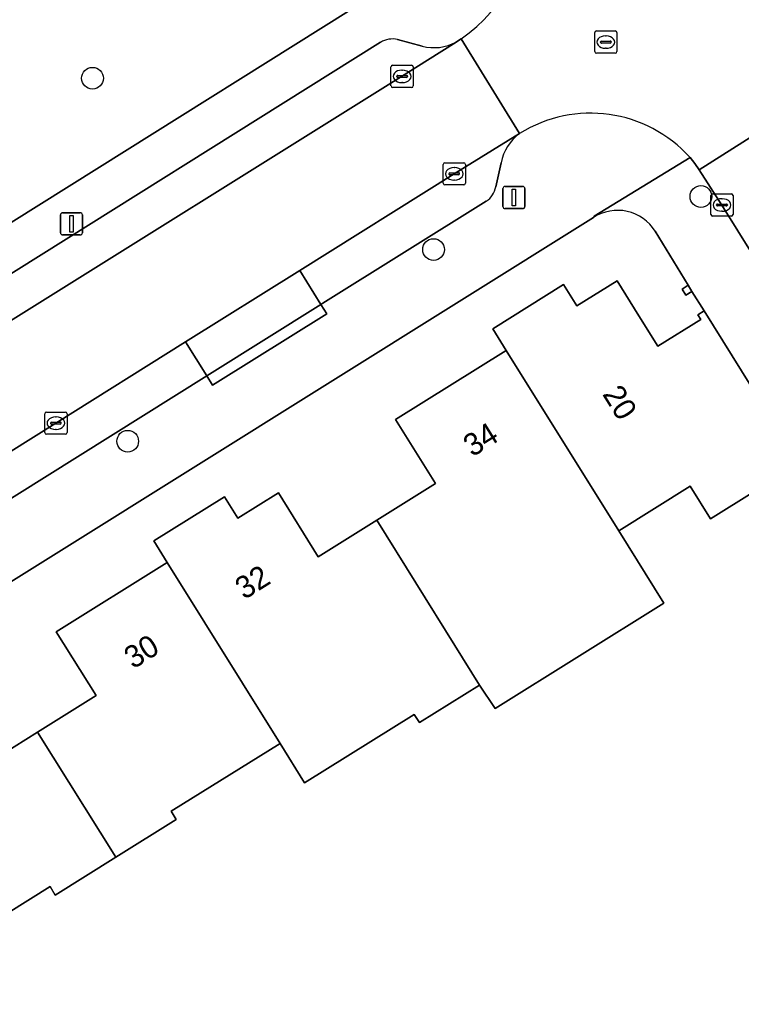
# Model space of a CAD drawing. Extents: x 158835 to 160077, y 386387 to 387778.
# Drawn here: x 159192.87 to 159225.35, y 386944.89 to 386989.47 of the extents above; entities that cross this region are included whole.
import ezdxf

# ---------------------------------------------------------------- set-up
doc = ezdxf.new("R2010")
doc.units = 0
for name, color, linetype in [('IMGEO_Boom', 7, 'Continuous'), ('IMGEO_Erf', 7, 'Continuous'), ('IMGEO_Groenvoorziening', 7, 'Continuous'), ('IMGEO_Kolk', 7, 'Continuous'), ('IMGEO_Lichtmast', 7, 'Continuous'), ('IMGEO_Pand', 7, 'Continuous'), ('IMGEO_Pand_nummerreeks', 7, 'Continuous'), ('IMGEO_Parkeervlak_open', 7, 'Continuous'), ('IMGEO_Rijbaan_lokaal_gesloten', 7, 'Continuous'), ('IMGEO_Rijbaan_lokaal_open', 7, 'Continuous'), ('IMGEO_Rioolput', 7, 'Continuous'), ('IMGEO_Voetpad_open', 7, 'Continuous')]:
    doc.layers.add(name, color=color, linetype=linetype)

msp = doc.modelspace()

# ---------------------------------------------------------------- linework, layer by layer
at = {"layer": 'IMGEO_Boom'}
for centre in [(159196.143, 386986.836), (159223.535, 386981.514), (159211.496, 386979.126), (159197.726, 386970.498)]:
    msp.add_circle(centre, 0.489, dxfattribs=at)
at = {"layer": 'IMGEO_Erf'}
for points in [[(159218.693, 386980.571), (159146.59, 386935.503)], [(159191.03, 386955.753), (159193.667, 386957.401), (159196.303, 386959.049), (159194.506, 386961.922), (159199.5, 386965.043), (159198.896, 386966.01), (159202.083, 386968.002), (159202.687, 386967.036), (159204.509, 386968.175), (159206.306, 386965.301), (159208.942, 386966.949), (159211.578, 386968.597), (159209.782, 386971.471), (159214.765, 386974.586), (159214.162, 386975.553), (159217.352, 386977.554), (159217.952, 386976.59), (159219.762, 386977.717), (159220.745, 386976.139), (159221.596, 386974.772), (159223.533, 386975.978), (159223.401, 386976.191), (159223.673, 386976.361), (159223.124, 386977.244), (159222.853, 386977.075), (159222.683, 386977.347), (159222.954, 386977.516), (159221.474, 386979.958)], [(159227.951, 386969.495), (159223.962, 386967.01), (159223.048, 386968.478), (159219.83, 386966.461), (159221.859, 386963.206), (159214.273, 386958.477), (159213.571, 386959.518), (159210.857, 386957.84), (159210.63, 386958.204), (159205.69, 386955.119), (159204.586, 386956.897), (159199.683, 386953.853), (159199.914, 386953.48), (159197.192, 386951.776), (159194.469, 386950.071), (159194.23, 386950.453), (159189.319, 386947.379)]]:
    msp.add_lwpolyline(points, dxfattribs=at)
msp.add_arc((159219.78, 386978.886), 2.005, 32.3244, 122.8144, dxfattribs=at)
at = {"layer": 'IMGEO_Groenvoorziening'}
msp.add_lwpolyline([(159188.5, 387015.039), (159186.664, 387014.954), (159186.637, 387014.948), (159183.711, 387004.977), (159186.276, 387002.514), (159185.499, 387000), (159185.417, 386999.733), (159185.119, 386998.764), (159184.685, 386997.031), (159184.369, 386995.273), (159184.17, 386993.498), (159184.092, 386991.713), (159184.133, 386989.927), (159184.295, 386988.147), (159184.575, 386986.383), (159184.968, 386984.664), (159188.722, 386978.002), (159215.379, 386994.706)], dxfattribs=at)
at = {"layer": 'IMGEO_Kolk'}
for p, q in [((159209.58, 386986.494), (159209.58, 386987.346)), ((159209.655, 386987.42), (159210.507, 386987.42)), ((159210.068, 386987.2), (159210.093, 386987.2)), ((159210.581, 386987.346), (159210.581, 386986.494)), ((159209.839, 386986.914), (159209.839, 386986.926)), ((159210.277, 386986.877), (159209.879, 386986.877)), ((159209.882, 386986.963), (159210.28, 386986.963)), ((159210.323, 386986.926), (159210.323, 386986.914)), ((159210.507, 386986.42), (159209.655, 386986.42)), ((159210.091, 386986.64), (159210.066, 386986.64)), ((159211.929, 386982.108), (159211.929, 386982.96)), ((159212.004, 386983.034), (159212.856, 386983.034)), ((159212.417, 386982.814), (159212.442, 386982.814)), ((159212.93, 386982.96), (159212.93, 386982.108)), ((159212.188, 386982.528), (159212.188, 386982.54)), ((159212.626, 386982.491), (159212.228, 386982.491)), ((159212.231, 386982.577), (159212.629, 386982.577)), ((159212.44, 386982.254), (159212.415, 386982.254)), ((159212.672, 386982.54), (159212.672, 386982.528)), ((159212.856, 386982.034), (159212.004, 386982.034)), ((159223.98, 386980.705), (159223.98, 386981.557)), ((159224.055, 386981.631), (159224.907, 386981.631)), ((159224.468, 386981.411), (159224.493, 386981.411)), ((159224.981, 386981.557), (159224.981, 386980.705)), ((159224.239, 386981.125), (159224.239, 386981.137)), ((159224.677, 386981.088), (159224.279, 386981.088)), ((159224.282, 386981.174), (159224.68, 386981.174)), ((159224.723, 386981.137), (159224.723, 386981.125)), ((159224.907, 386980.631), (159224.055, 386980.631)), ((159224.491, 386980.851), (159224.466, 386980.851)), ((159193.995, 386970.886), (159193.995, 386971.738)), ((159194.07, 386971.812), (159194.922, 386971.812)), ((159194.483, 386971.592), (159194.508, 386971.592)), ((159194.996, 386971.738), (159194.996, 386970.886)), ((159194.254, 386971.306), (159194.254, 386971.318)), ((159194.692, 386971.269), (159194.294, 386971.269)), ((159194.297, 386971.355), (159194.695, 386971.355)), ((159194.738, 386971.318), (159194.738, 386971.306)), ((159194.922, 386970.812), (159194.07, 386970.812)), ((159194.506, 386971.032), (159194.481, 386971.032))]:
    msp.add_line(p, q, dxfattribs=at)
for points in [[(159209.58, 386986.494), (159209.58, 386987.346)], [(159209.655, 386987.42), (159210.507, 386987.42)], [(159210.581, 386987.346), (159210.581, 386986.494)], [(159210.507, 386986.42), (159209.655, 386986.42)], [(159211.929, 386982.108), (159211.929, 386982.96)], [(159212.004, 386983.034), (159212.856, 386983.034)], [(159212.93, 386982.96), (159212.93, 386982.108)], [(159212.856, 386982.034), (159212.004, 386982.034)], [(159223.98, 386980.705), (159223.98, 386981.557)], [(159224.055, 386981.631), (159224.907, 386981.631)], [(159224.981, 386981.557), (159224.981, 386980.705)], [(159224.907, 386980.631), (159224.055, 386980.631)], [(159193.995, 386970.886), (159193.995, 386971.738)], [(159194.07, 386971.812), (159194.922, 386971.812)], [(159194.996, 386971.738), (159194.996, 386970.886)], [(159194.922, 386970.812), (159194.07, 386970.812)]]:
    msp.add_lwpolyline(points, dxfattribs=at)
for centre, radius, start, end in [((159209.657, 386987.344), 0.0765, 91.552, 178.448), ((159209.657, 386987.344), 0.0765, 91.552, 178.448), ((159210.505, 386987.344), 0.0765, 1.552, 88.448), ((159210.505, 386987.344), 0.0765, 1.552, 88.448), ((159209.879, 386986.923), 0.0403, 85.8775, 175.7526), ((159209.876, 386986.913), 0.0366, 178.938, 274.7102), ((159210.28, 386986.92), 0.043, 264.8664, 352.4533), ((159210.284, 386986.925), 0.0386, 1.7309, 96.639), ((159209.657, 386986.496), 0.0765, 181.552, 268.448), ((159209.657, 386986.496), 0.0765, 181.552, 268.448), ((159210.505, 386986.496), 0.0765, 271.552, 358.448), ((159210.505, 386986.496), 0.0765, 271.552, 358.448), ((159212.006, 386982.958), 0.0765, 91.552, 178.448), ((159212.006, 386982.958), 0.0765, 91.552, 178.448), ((159212.854, 386982.958), 0.0765, 1.552, 88.448), ((159212.854, 386982.958), 0.0765, 1.552, 88.448), ((159212.228, 386982.537), 0.0403, 85.8775, 175.7526), ((159212.225, 386982.527), 0.0366, 178.938, 274.7102), ((159212.629, 386982.534), 0.043, 264.8664, 352.4533), ((159212.633, 386982.539), 0.0386, 1.7309, 96.639), ((159212.006, 386982.11), 0.0765, 181.552, 268.448), ((159212.006, 386982.11), 0.0765, 181.552, 268.448), ((159212.854, 386982.11), 0.0765, 271.552, 358.448), ((159212.854, 386982.11), 0.0765, 271.552, 358.448), ((159224.057, 386981.555), 0.0765, 91.552, 178.448), ((159224.057, 386981.555), 0.0765, 91.552, 178.448), ((159224.905, 386981.555), 0.0765, 1.552, 88.448), ((159224.905, 386981.555), 0.0765, 1.552, 88.448), ((159224.279, 386981.134), 0.0403, 85.8775, 175.7526), ((159224.276, 386981.124), 0.0366, 178.938, 274.7102), ((159224.68, 386981.131), 0.043, 264.8664, 352.4533), ((159224.684, 386981.136), 0.0386, 1.7309, 96.639), ((159224.057, 386980.707), 0.0765, 181.552, 268.448), ((159224.057, 386980.707), 0.0765, 181.552, 268.448), ((159224.905, 386980.707), 0.0765, 271.552, 358.448), ((159224.905, 386980.707), 0.0765, 271.552, 358.448), ((159194.072, 386971.736), 0.0765, 91.552, 178.448), ((159194.072, 386971.736), 0.0765, 91.552, 178.448), ((159194.92, 386971.736), 0.0765, 1.552, 88.448), ((159194.92, 386971.736), 0.0765, 1.552, 88.448), ((159194.294, 386971.315), 0.0403, 85.8775, 175.7526), ((159194.291, 386971.305), 0.0366, 178.938, 274.7102), ((159194.695, 386971.312), 0.043, 264.8664, 352.4533), ((159194.699, 386971.317), 0.0386, 1.7309, 96.639), ((159194.072, 386970.888), 0.0765, 181.552, 268.448), ((159194.072, 386970.888), 0.0765, 181.552, 268.448), ((159194.92, 386970.888), 0.0765, 271.552, 358.448), ((159194.92, 386970.888), 0.0765, 271.552, 358.448)]:
    msp.add_arc(centre, radius, start, end, dxfattribs=at)
for centre, major_axis, ratio, start_param, end_param in [((159210.067, 386986.92), (-0.387, 0.002), 0.722429, 4.712389, 7.853982), ((159210.092, 386986.92), (-0.39, 0.002), 0.717154, 1.570796, 4.712389), ((159212.416, 386982.534), (-0.387, 0.002), 0.722429, 4.712389, 7.853982), ((159212.441, 386982.534), (-0.39, 0.002), 0.717154, 1.570796, 4.712389), ((159224.467, 386981.131), (-0.387, 0.002), 0.722429, 4.712389, 7.853982), ((159224.492, 386981.131), (-0.39, 0.002), 0.717154, 1.570796, 4.712389), ((159194.482, 386971.312), (-0.387, 0.002), 0.722429, 4.712389, 7.853982), ((159194.507, 386971.312), (-0.39, 0.002), 0.717154, 1.570796, 4.712389)]:
    msp.add_ellipse(centre, major_axis=major_axis, ratio=ratio, start_param=start_param, end_param=end_param, dxfattribs=at)
at = {"layer": 'IMGEO_Lichtmast'}
for p, q in [((159214.617, 386981.067), (159214.617, 386981.867)), ((159214.617, 386981.867), (159214.617, 386981.067)), ((159214.717, 386981.967), (159215.507, 386981.967)), ((159215.507, 386981.967), (159214.717, 386981.967)), ((159215.607, 386981.867), (159215.607, 386981.067)), ((159215.607, 386981.067), (159215.607, 386981.867)), ((159215.507, 386980.967), (159214.717, 386980.967)), ((159214.717, 386980.967), (159215.507, 386980.967)), ((159194.695, 386979.885), (159194.695, 386980.685)), ((159194.695, 386980.685), (159194.695, 386979.885)), ((159194.795, 386980.785), (159195.585, 386980.785)), ((159195.585, 386980.785), (159194.795, 386980.785)), ((159195.685, 386980.685), (159195.685, 386979.885)), ((159195.685, 386979.885), (159195.685, 386980.685)), ((159195.585, 386979.785), (159194.795, 386979.785)), ((159194.795, 386979.785), (159195.585, 386979.785))]:
    msp.add_line(p, q, dxfattribs=at)
for points in [[(159215.037, 386981.842), (159215.187, 386981.842), (159215.187, 386981.092), (159215.037, 386981.092), (159215.037, 386981.842)], [(159195.115, 386980.66), (159195.265, 386980.66), (159195.265, 386979.91), (159195.115, 386979.91), (159195.115, 386980.66)]]:
    msp.add_lwpolyline(points, dxfattribs=at)
for centre, start, end in [((159214.717, 386981.867), 90, 180), ((159214.717, 386981.867), 90, 180), ((159215.507, 386981.867), 0, 90), ((159215.507, 386981.867), 360, 90), ((159214.717, 386981.067), 180, 270), ((159214.717, 386981.067), 180, 270), ((159215.507, 386981.067), 270, 0), ((159215.507, 386981.067), 270, 0), ((159194.795, 386980.685), 90, 180), ((159194.795, 386980.685), 90, 180), ((159195.585, 386980.685), 0, 90), ((159195.585, 386980.685), 360, 90), ((159194.795, 386979.885), 180, 270), ((159194.795, 386979.885), 180, 270), ((159195.585, 386979.885), 270, 0), ((159195.585, 386979.885), 270, 0)]:
    msp.add_arc(centre, 0.1, start, end, dxfattribs=at)
at = {"layer": 'IMGEO_Pand'}
for points in [[(159223.673, 386976.361), (159223.401, 386976.191), (159223.533, 386975.978), (159221.596, 386974.772), (159220.745, 386976.139), (159219.762, 386977.717), (159217.952, 386976.59), (159217.352, 386977.554), (159214.162, 386975.553), (159214.765, 386974.586), (159219.83, 386966.461), (159223.048, 386968.478), (159223.962, 386967.01), (159227.951, 386969.495)], [(159222.954, 386977.516), (159222.683, 386977.347), (159222.853, 386977.075), (159223.124, 386977.244)], [(159214.765, 386974.586), (159209.782, 386971.471), (159211.578, 386968.597), (159208.942, 386966.949), (159212.45, 386961.306), (159213.571, 386959.518), (159214.273, 386958.477), (159221.859, 386963.206), (159219.83, 386966.461)], [(159208.942, 386966.949), (159206.306, 386965.301), (159204.509, 386968.175), (159202.687, 386967.036), (159202.083, 386968.002), (159198.896, 386966.01), (159199.5, 386965.043), (159204.586, 386956.897), (159205.69, 386955.119), (159210.63, 386958.204), (159210.857, 386957.84), (159213.571, 386959.518), (159212.45, 386961.306)], [(159199.5, 386965.043), (159194.506, 386961.922), (159196.303, 386959.049), (159193.667, 386957.401), (159197.192, 386951.776), (159199.914, 386953.48), (159199.683, 386953.853), (159204.586, 386956.897)], [(159193.667, 386957.401), (159191.03, 386955.753), (159189.234, 386958.626), (159187.428, 386957.498), (159186.829, 386958.456), (159183.658, 386956.474), (159184.255, 386955.514), (159189.319, 386947.379), (159194.23, 386950.453), (159194.469, 386950.071), (159197.192, 386951.776)]]:
    msp.add_lwpolyline(points, close=True, dxfattribs=at)
at = {"layer": 'IMGEO_Parkeervlak_open'}
for points in [[(159188.942, 386973.711), (159191.361, 386975.238), (159210.053, 386986.917), (159212.508, 386988.467)], [(159209.11, 386988.453), (159190.557, 386976.85)], [(159210.989, 386988.283), (159209.875, 386988.576)], [(159215.369, 386984.347), (159212.426, 386982.535), (159205.469, 386978.182), (159206.425, 386976.654), (159206.513, 386976.709), (159213.869, 386981.303)], [(159214.297, 386981.95), (159214.537, 386983.035)]]:
    msp.add_lwpolyline(points, dxfattribs=at)
for points in [[(159206.425, 386976.654), (159205.469, 386978.182), (159200.332, 386974.968), (159201.286, 386973.442), (159201.406, 386973.517)], [(159201.286, 386973.442), (159200.332, 386974.968), (159194.491, 386971.313), (159190.218, 386968.642), (159191.168, 386967.117), (159191.24, 386967.162)]]:
    msp.add_lwpolyline(points, close=True, dxfattribs=at)
for centre, radius, start, end in [((159209.638, 386987.609), 0.995, 76.2245, 122.0436), ((159211.521, 386990.25), 2.038, 254.8606, 298.9528), ((159216.587, 386982.655), 2.085, 125.7466, 169.492), ((159213.345, 386982.115), 0.966, 302.8486, 350.181)]:
    msp.add_arc(centre, radius, start, end, dxfattribs=at)
at = {"layer": 'IMGEO_Rijbaan_lokaal_gesloten'}
msp.add_lwpolyline([(159190.218, 386968.642), (159194.491, 386971.313), (159200.332, 386974.968), (159205.469, 386978.182), (159212.426, 386982.535), (159215.369, 386984.347), (159212.743, 386988.616), (159212.626, 386988.54), (159212.508, 386988.467), (159210.053, 386986.917), (159191.361, 386975.238)], dxfattribs=at)
at = {"layer": 'IMGEO_Rijbaan_lokaal_open'}
for points in [[(159212.743, 386988.616), (159215.369, 386984.347)], [(159223.042, 386983.268), (159223.156, 386983.138), (159223.266, 386983.004), (159223.449, 386982.721), (159227.553, 386985.313), (159227.39, 386985.589), (159227.245, 386985.874), (159227.117, 386986.167), (159227.008, 386986.467)], [(159227.553, 386985.313), (159223.449, 386982.721), (159224.478, 386981.131), (159235.854, 386962.883), (159237.386, 386960.45), (159240.581, 386955.34), (159248.837, 386942.118), (159254.232, 386933.527), (159260.723, 386923.118), (159261.858, 386921.291), (159270.058, 386908.157), (159272.045, 386904.953), (159282.472, 386888.2), (159283.419, 386886.691), (159284.537, 386884.63)]]:
    msp.add_lwpolyline(points, dxfattribs=at)
for centre, radius, start, end in [((159209.361, 386993.695), 6.102, 303.6577, 9.5325), ((159218.563, 386979.238), 6.025, 41.9772, 122.0136)]:
    msp.add_arc(centre, radius, start, end, dxfattribs=at)
at = {"layer": 'IMGEO_Rioolput'}
for p, q in [((159218.751, 386988.038), (159218.751, 386988.89)), ((159218.826, 386988.964), (159219.678, 386988.964)), ((159219.752, 386988.89), (159219.752, 386988.038)), ((159219.01, 386988.458), (159219.01, 386988.47)), ((159219.053, 386988.507), (159219.451, 386988.507)), ((159219.239, 386988.744), (159219.264, 386988.744)), ((159219.494, 386988.47), (159219.494, 386988.458)), ((159219.448, 386988.421), (159219.05, 386988.421)), ((159219.262, 386988.184), (159219.237, 386988.184)), ((159219.678, 386987.964), (159218.826, 386987.964))]:
    msp.add_line(p, q, dxfattribs=at)
for points in [[(159218.751, 386988.038), (159218.751, 386988.89)], [(159218.826, 386988.964), (159219.678, 386988.964)], [(159219.752, 386988.89), (159219.752, 386988.038)], [(159219.678, 386987.964), (159218.826, 386987.964)]]:
    msp.add_lwpolyline(points, dxfattribs=at)
for centre, radius, start, end in [((159218.828, 386988.888), 0.0765, 91.552, 178.448), ((159218.828, 386988.888), 0.0765, 91.552, 178.448), ((159219.676, 386988.888), 0.0765, 1.552, 88.448), ((159219.676, 386988.888), 0.0765, 1.552, 88.448), ((159219.05, 386988.467), 0.0403, 85.8775, 175.7526), ((159219.047, 386988.457), 0.0366, 178.938, 274.7102), ((159219.451, 386988.464), 0.043, 264.8664, 352.4533), ((159219.455, 386988.469), 0.0386, 1.7309, 96.639), ((159218.828, 386988.04), 0.0765, 181.552, 268.448), ((159218.828, 386988.04), 0.0765, 181.552, 268.448), ((159219.676, 386988.04), 0.0765, 271.552, 358.448), ((159219.676, 386988.04), 0.0765, 271.552, 358.448)]:
    msp.add_arc(centre, radius, start, end, dxfattribs=at)
for centre, major_axis, ratio, start_param, end_param in [((159219.238, 386988.464), (-0.387, 0.002), 0.722429, 4.712389, 7.853982), ((159219.263, 386988.464), (-0.39, 0.002), 0.717154, 1.570796, 4.712389)]:
    msp.add_ellipse(centre, major_axis=major_axis, ratio=ratio, start_param=start_param, end_param=end_param, dxfattribs=at)
at = {"layer": 'IMGEO_Voetpad_open'}
for points in [[(159215.379, 386994.706), (159188.722, 386978.002), (159187.569, 386977.271), (159187.401, 386977.166), (159185.077, 386975.712), (159184.906, 386975.691), (159180.615, 386973.009), (159175.852, 386969.977), (159175.771, 386969.935), (159167.663, 386964.86), (159163.761, 386962.422), (159140.301, 386947.838), (159136.383, 386945.364), (159128.234, 386940.266)], [(159190.557, 386976.85), (159209.11, 386988.453)], [(159209.875, 386988.576), (159210.989, 386988.283)], [(159212.508, 386988.467), (159212.626, 386988.54), (159212.743, 386988.616)], [(159218.693, 386980.571), (159218.721, 386980.624), (159223.042, 386983.268)], [(159282.472, 386888.2), (159272.045, 386904.953), (159271.621, 386904.69), (159269.634, 386907.894), (159270.058, 386908.157), (159261.858, 386921.291), (159260.723, 386923.118), (159259.79, 386922.536), (159253.299, 386932.945), (159254.232, 386933.527), (159248.837, 386942.118), (159240.581, 386955.34), (159240.158, 386955.075), (159236.963, 386960.185), (159237.386, 386960.45), (159235.854, 386962.883), (159224.478, 386981.131), (159223.449, 386982.721), (159223.266, 386983.004), (159223.156, 386983.138), (159223.042, 386983.268), (159218.721, 386980.624), (159218.693, 386980.571)], [(159214.537, 386983.035), (159214.297, 386981.95)], [(159213.869, 386981.303), (159206.513, 386976.709), (159206.425, 386976.654), (159206.69, 386976.231), (159201.672, 386973.093), (159201.551, 386973.018), (159201.286, 386973.442), (159191.24, 386967.162)], [(159141.241, 386938.069), (159141.821, 386937.146), (159135.408, 386933.117), (159137.51, 386929.772), (159141.766, 386932.423), (159146.59, 386935.503), (159218.693, 386980.571)], [(159221.474, 386979.958), (159222.954, 386977.516), (159223.124, 386977.244), (159223.673, 386976.361), (159227.951, 386969.495), (159228.453, 386968.689), (159233.986, 386959.896), (159234.626, 386958.869), (159236.282, 386956.214), (159237.938, 386953.56), (159245.033, 386942.24), (159250.995, 386932.728), (159257.972, 386921.518), (159262.274, 386914.62), (159267.952, 386905.515), (159267.781, 386905.402), (159267.248, 386904.836), (159269.765, 386902.616), (159272.047, 386898.934), (159274.852, 386894.442), (159281.467, 386883.527), (159282.706, 386881.503)]]:
    msp.add_lwpolyline(points, dxfattribs=at)
msp.add_lwpolyline([(159206.69, 386976.231), (159206.425, 386976.654), (159201.406, 386973.517), (159201.286, 386973.442), (159201.551, 386973.018), (159201.672, 386973.093)], close=True, dxfattribs=at)
for centre, radius, start, end in [((159209.361, 386993.695), 6.102, 303.6577, 9.5325), ((159209.638, 386987.609), 0.995, 76.2245, 122.0436), ((159211.521, 386990.25), 2.038, 254.8606, 298.9528), ((159218.563, 386979.238), 6.025, 41.9772, 122.0136), ((159216.587, 386982.655), 2.085, 125.7466, 169.492), ((159213.345, 386982.115), 0.966, 302.8486, 350.181), ((159219.78, 386978.886), 2.005, 32.3244, 122.8144)]:
    msp.add_arc(centre, radius, start, end, dxfattribs=at)

# ---------------------------------------------------------------- texts
at = {"layer": 'IMGEO_Pand_nummerreeks'}
for s, rotation, p in [('20', 301.9135, (159219.073, 386972.618)), ('34', 32.0112, (159213.244, 386969.767)), ('32', 32.0169, (159202.973, 386963.346)), ('30', 32.0054, (159197.974, 386960.223))]:
    msp.add_text(s, height=1, rotation=rotation, dxfattribs=at).set_placement(p)

doc.saveas('drawing.dxf')
